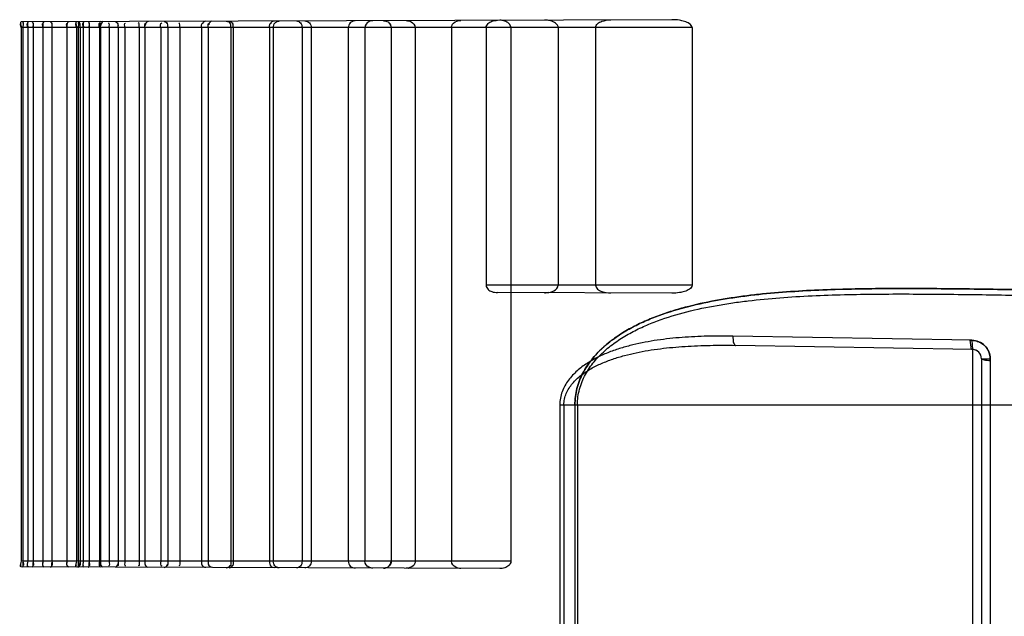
# Model space of a CAD drawing. Header units: millimetres. Extents: x 0 to 297, y 0 to 210.
# Tile 265 of 438: x 146.501 to 146.822, y 158.089 to 158.284. Entities that reach past the tile are written whole.
import ezdxf

# ---------------------------------------------------------------- set-up
doc = ezdxf.new("R2010")
doc.units = ezdxf.units.MM
doc.header["$LTSCALE"] = 16.335
doc.layers.add('INTFCLR_72935', color=7, linetype='CONTINUOUS')

msp = doc.modelspace()

# ---------------------------------------------------------------- linework, layer by layer
at = {"layer": 'INTFCLR_72935', "color": 9, "linetype": 'Continuous'}
for p, q in [((146.71383, 158.28356), (146.50187, 158.28282)), ((146.72039, 158.28097), (146.50182, 158.28097)), ((146.72039, 158.19697), (146.6533, 158.19697)), ((146.71383, 158.19438), (146.65704, 158.19458)), ((146.81155, 158.17902), (146.73369, 158.18037)), ((146.81169, 158.17602), (146.73454, 158.17737)), ((146.81169, 158.17602), (146.81169, 157.99592)), ((146.81464, 158.17302), (146.81464, 157.99892)), ((146.81464, 158.17302), (146.8175, 158.17302)), ((146.8175, 158.17302), (146.8175, 157.99892)), ((146.6773, 158.15797), (146.6773, 158.01397)), ((146.6773, 158.15797), (146.83864, 158.15797)), ((146.67865, 158.15797), (146.67865, 158.01397)), ((146.68222, 158.15797), (146.68222, 158.01397)), ((146.68305, 158.15797), (146.68305, 158.01397)), ((146.66137, 158.10697), (146.50182, 158.10697)), ((146.65775, 158.10458), (146.50187, 158.10512))]:
    msp.add_line(p, q, dxfattribs=at)
at = {"layer": 'INTFCLR_72935', "color": 7, "linetype": 'Continuous'}
for p, q in [((146.67364, 158.2833), (146.67231, 158.28341)), ((146.67364, 158.19464), (146.67231, 158.19453)), ((146.67231, 158.19453), (146.67364, 158.19464)), ((146.8114, 158.17604), (146.81097, 158.17906)), ((146.81155, 158.17902), (146.81169, 158.17602))]:
    msp.add_line(p, q, dxfattribs=at)
at = {"layer": 'INTFCLR_72935', "color": 6, "linetype": 'Continuous'}
for p, q in [((146.50182, 158.28097), (146.50182, 158.10697)), ((146.50239, 158.28097), (146.50239, 158.10697)), ((146.50397, 158.28097), (146.50397, 158.10697)), ((146.50571, 158.28097), (146.50571, 158.10697)), ((146.5089, 158.28097), (146.5089, 158.10697)), ((146.51187, 158.28097), (146.51187, 158.10697)), ((146.51674, 158.28097), (146.51674, 158.10697)), ((146.51982, 158.28097), (146.51982, 158.10697)), ((146.52044, 158.28097), (146.52044, 158.10697)), ((146.52102, 158.28097), (146.52102, 158.10697)), ((146.52209, 158.28097), (146.52209, 158.10697)), ((146.52396, 158.28097), (146.52396, 158.10697)), ((146.52731, 158.28097), (146.52731, 158.10697)), ((146.5277, 158.28097), (146.5277, 158.10697)), ((146.53049, 158.28097), (146.53049, 158.10697)), ((146.53346, 158.28097), (146.53346, 158.10697)), ((146.53562, 158.28097), (146.53562, 158.10697)), ((146.54023, 158.28097), (146.54023, 158.10697)), ((146.54214, 158.28097), (146.54214, 158.10697)), ((146.5473, 158.28097), (146.5473, 158.10697)), ((146.54962, 158.28097), (146.54962, 158.10697)), ((146.55354, 158.28097), (146.55354, 158.10697)), ((146.5606, 158.28097), (146.5606, 158.10697)), ((146.56278, 158.28097), (146.56278, 158.10697)), ((146.57019, 158.28097), (146.57019, 158.10697)), ((146.57094, 158.28097), (146.57094, 158.10697)), ((146.58275, 158.28097), (146.58275, 158.10697)), ((146.58398, 158.28097), (146.58398, 158.10697)), ((146.59335, 158.28097), (146.59335, 158.10697)), ((146.59633, 158.28097), (146.59633, 158.10697)), ((146.60841, 158.28097), (146.60841, 158.10697)), ((146.61382, 158.28097), (146.61382, 158.10697)), ((146.62237, 158.28097), (146.62237, 158.10697)), ((146.6302, 158.28097), (146.6302, 158.10697)), ((146.64201, 158.28097), (146.64201, 158.10697)), ((146.6533, 158.28097), (146.6533, 158.19697)), ((146.66137, 158.28097), (146.66137, 158.10697)), ((146.67682, 158.28097), (146.67682, 158.19697)), ((146.68897, 158.28097), (146.68897, 158.19697)), ((146.72039, 158.28097), (146.72039, 158.19697))]:
    msp.add_line(p, q, dxfattribs=at)
at = {"layer": 'INTFCLR_72935', "color": 7, "linetype": 'Continuous'}
for points in [[(146.62071, 158.2831), (146.62063, 158.28313), (146.62054, 158.28315), (146.62045, 158.28317), (146.62037, 158.28319), (146.62028, 158.2832), (146.62018, 158.28321), (146.62009, 158.28322), (146.62, 158.28323), (146.6199, 158.28323)], [(146.62727, 158.28325), (146.62737, 158.28325), (146.62748, 158.28325), (146.62758, 158.28324), (146.62769, 158.28323), (146.6278, 158.28322), (146.6279, 158.2832), (146.628, 158.28318)], [(146.6282, 158.28314), (146.6281, 158.28316), (146.628, 158.28318)], [(146.62071, 158.10484), (146.62063, 158.10481), (146.62054, 158.10479), (146.62045, 158.10477), (146.62037, 158.10475), (146.62028, 158.10474), (146.62018, 158.10473), (146.62009, 158.10472), (146.62, 158.10471), (146.6199, 158.10471)], [(146.628, 158.10476), (146.6279, 158.10474), (146.6278, 158.10472), (146.6277, 158.10471), (146.62759, 158.1047), (146.62749, 158.10469), (146.62738, 158.10469), (146.62727, 158.10469)], [(146.628, 158.10476), (146.6281, 158.10478), (146.6282, 158.1048)]]:
    msp.add_lwpolyline(points, dxfattribs=at)
at = {"layer": 'INTFCLR_72935', "color": 9, "linetype": 'Continuous'}
msp.add_arc((146.81164, 158.17302), 0.003, 360, 89, dxfattribs=at)
at = {"layer": 'INTFCLR_72935', "color": 6, "linetype": 'Continuous'}
for points in [[(146.50182, 158.28097), (146.50182, 158.28145), (146.50136, 158.2824), (146.50184, 158.2824)], [(146.50187, 158.28282), (146.50137, 158.28281), (146.50182, 158.28182), (146.50182, 158.28132)], [(146.50228, 158.28282), (146.50278, 158.28282), (146.50239, 158.28182), (146.50239, 158.28132)], [(146.50239, 158.28097), (146.50239, 158.28145), (146.50283, 158.28241), (146.50235, 158.28241)], [(146.50397, 158.28097), (146.50397, 158.28145), (146.50357, 158.2824), (146.50405, 158.28241)], [(146.50419, 158.28282), (146.50369, 158.28282), (146.50397, 158.28183), (146.50397, 158.28132)], [(146.50543, 158.28283), (146.50594, 158.28283), (146.50571, 158.28183), (146.50571, 158.28132)], [(146.50571, 158.28097), (146.50571, 158.28145), (146.50609, 158.28241), (146.50561, 158.28241)], [(146.5089, 158.28097), (146.5089, 158.28145), (146.50856, 158.28241), (146.50904, 158.28241)], [(146.5093, 158.28284), (146.50878, 158.28284), (146.50891, 158.28185), (146.50891, 158.28132)], [(146.5114, 158.28285), (146.51193, 158.28285), (146.51186, 158.28185), (146.51186, 158.28132)], [(146.51187, 158.28097), (146.51187, 158.28146), (146.51218, 158.28242), (146.51169, 158.28242)], [(146.51674, 158.28097), (146.51674, 158.28146), (146.51646, 158.28242), (146.51695, 158.28242)], [(146.51733, 158.28287), (146.51678, 158.28287), (146.51675, 158.28188), (146.51675, 158.28132)], [(146.51982, 158.28097), (146.51982, 158.28146), (146.51935, 158.28244), (146.51984, 158.28245)], [(146.51988, 158.28288), (146.51937, 158.28288), (146.51982, 158.28185), (146.51982, 158.28134)], [(146.52031, 158.28288), (146.52083, 158.28288), (146.52044, 158.28185), (146.52044, 158.28133)], [(146.52035, 158.28288), (146.5208, 158.28288), (146.52098, 158.28212), (146.52098, 158.28167)], [(146.52044, 158.28097), (146.52044, 158.28147), (146.52089, 158.28246), (146.52039, 158.28246)], [(146.52102, 158.28097), (146.52102, 158.28146), (146.52127, 158.28243), (146.52078, 158.28243)], [(146.52209, 158.28097), (146.52209, 158.28147), (146.52168, 158.28245), (146.52218, 158.28246)], [(146.52234, 158.28289), (146.52181, 158.28288), (146.5221, 158.28186), (146.5221, 158.28133)], [(146.52364, 158.28289), (146.52417, 158.28289), (146.52395, 158.28186), (146.52395, 158.28133)], [(146.52396, 158.28097), (146.52396, 158.28147), (146.52434, 158.28246), (146.52384, 158.28246)], [(146.52731, 158.28097), (146.52731, 158.28147), (146.52697, 158.28246), (146.52747, 158.28246)], [(146.52775, 158.28291), (146.52721, 158.2829), (146.52732, 158.28188), (146.52732, 158.28134)], [(146.5277, 158.28097), (146.5277, 158.28147), (146.52748, 158.28244), (146.52798, 158.28244)], [(146.52852, 158.28291), (146.52804, 158.28291), (146.52775, 158.28216), (146.52775, 158.28167)], [(146.53049, 158.28097), (146.53049, 158.28147), (146.5308, 158.28247), (146.5303, 158.28247)], [(146.53254, 158.28292), (146.53305, 158.28292), (146.5334, 158.28217), (146.5334, 158.28167)], [(146.53346, 158.28097), (146.53346, 158.28147), (146.53365, 158.28245), (146.53314, 158.28245)], [(146.53562, 158.28097), (146.53562, 158.28148), (146.53535, 158.28247), (146.53586, 158.28247)], [(146.54023, 158.28097), (146.54023, 158.28148), (146.54048, 158.28248), (146.53997, 158.28248)], [(146.54214, 158.28097), (146.54214, 158.28148), (146.54199, 158.28245), (146.5425, 158.28245)], [(146.54323, 158.28296), (146.54268, 158.28296), (146.54221, 158.28222), (146.54221, 158.28167)], [(146.5473, 158.28097), (146.5473, 158.28149), (146.5471, 158.28248), (146.54761, 158.28248)], [(146.54841, 158.28298), (146.54892, 158.28298), (146.54948, 158.28241), (146.54948, 158.2819)], [(146.54962, 158.28097), (146.54962, 158.28149), (146.54973, 158.28247), (146.54921, 158.28247)], [(146.55354, 158.28097), (146.55354, 158.28149), (146.55371, 158.2825), (146.55319, 158.28249)], [(146.5606, 158.28097), (146.5606, 158.28149), (146.56053, 158.28247), (146.56106, 158.28247)], [(146.56203, 158.28303), (146.56156, 158.28302), (146.56088, 158.28266), (146.56088, 158.28218)], [(146.56278, 158.28097), (146.56278, 158.2815), (146.56265, 158.2825), (146.56318, 158.2825)], [(146.564, 158.28303), (146.56348, 158.28303), (146.56292, 158.28244), (146.56292, 158.28192)], [(146.5686, 158.28305), (146.56912, 158.28305), (146.56989, 158.2827), (146.56989, 158.28218)], [(146.56958, 158.28305), (146.57004, 158.28305), (146.57067, 158.28267), (146.57067, 158.28221)], [(146.57019, 158.28097), (146.57019, 158.2815), (146.57022, 158.28249), (146.56969, 158.28248)], [(146.57094, 158.28097), (146.57094, 158.2815), (146.57103, 158.28251), (146.5705, 158.28251)], [(146.58275, 158.28097), (146.58275, 158.28151), (146.58271, 158.28252), (146.58326, 158.28252)], [(146.58437, 158.2831), (146.58384, 158.2831), (146.58305, 158.28274), (146.58305, 158.28221)], [(146.50182, 158.10697), (146.50182, 158.10649), (146.50136, 158.10554), (146.50184, 158.10554)], [(146.50187, 158.10512), (146.50137, 158.10513), (146.50182, 158.10612), (146.50182, 158.10662)], [(146.50228, 158.10512), (146.50278, 158.10512), (146.50239, 158.10612), (146.50239, 158.10662)], [(146.50239, 158.10697), (146.50239, 158.10649), (146.50283, 158.10553), (146.50235, 158.10553)], [(146.50397, 158.10697), (146.50397, 158.10649), (146.50357, 158.10553), (146.50405, 158.10553)], [(146.50419, 158.10512), (146.50369, 158.10512), (146.50397, 158.10611), (146.50397, 158.10662)], [(146.50543, 158.10511), (146.50594, 158.10511), (146.50571, 158.10611), (146.50571, 158.10662)], [(146.50571, 158.10697), (146.50571, 158.10649), (146.50609, 158.10553), (146.50561, 158.10553)], [(146.5089, 158.10697), (146.5089, 158.10649), (146.50856, 158.10553), (146.50904, 158.10553)], [(146.5093, 158.1051), (146.50878, 158.1051), (146.50891, 158.10609), (146.50891, 158.10661)], [(146.5114, 158.10509), (146.51193, 158.10509), (146.51186, 158.10609), (146.51186, 158.10662)], [(146.51187, 158.10697), (146.51187, 158.10648), (146.51218, 158.10552), (146.51169, 158.10552)], [(146.51674, 158.10697), (146.51674, 158.10648), (146.51646, 158.10552), (146.51695, 158.10552)], [(146.51733, 158.10507), (146.51678, 158.10507), (146.51675, 158.10606), (146.51675, 158.10661)], [(146.51982, 158.10697), (146.51982, 158.10648), (146.51935, 158.1055), (146.51984, 158.10549)], [(146.51988, 158.10506), (146.51937, 158.10506), (146.51982, 158.10609), (146.51982, 158.1066)], [(146.52031, 158.10506), (146.52083, 158.10506), (146.52044, 158.10609), (146.52044, 158.10661)], [(146.52035, 158.10506), (146.5208, 158.10506), (146.52098, 158.10582), (146.52098, 158.10627)], [(146.52044, 158.10697), (146.52044, 158.10647), (146.52089, 158.10548), (146.52039, 158.10548)], [(146.52102, 158.10697), (146.52102, 158.10648), (146.52127, 158.10551), (146.52078, 158.10551)], [(146.52209, 158.10697), (146.52209, 158.10647), (146.52168, 158.10549), (146.52218, 158.10548)], [(146.52234, 158.10505), (146.52181, 158.10505), (146.5221, 158.10608), (146.5221, 158.10661)], [(146.52364, 158.10505), (146.52417, 158.10505), (146.52395, 158.10608), (146.52395, 158.1066)], [(146.52396, 158.10697), (146.52396, 158.10647), (146.52434, 158.10548), (146.52384, 158.10548)], [(146.52731, 158.10697), (146.52731, 158.10647), (146.52697, 158.10548), (146.52747, 158.10548)], [(146.52775, 158.10503), (146.52721, 158.10504), (146.52732, 158.10606), (146.52732, 158.1066)], [(146.5277, 158.10697), (146.5277, 158.10647), (146.52748, 158.1055), (146.52798, 158.1055)], [(146.52852, 158.10503), (146.52804, 158.10503), (146.52775, 158.10578), (146.52775, 158.10627)], [(146.53049, 158.10697), (146.53049, 158.10647), (146.5308, 158.10547), (146.5303, 158.10547)], [(146.53254, 158.10502), (146.53305, 158.10502), (146.5334, 158.10577), (146.5334, 158.10627)], [(146.53346, 158.10697), (146.53346, 158.10647), (146.53365, 158.10549), (146.53314, 158.10549)], [(146.53562, 158.10697), (146.53562, 158.10646), (146.53535, 158.10547), (146.53586, 158.10547)], [(146.54023, 158.10697), (146.54023, 158.10646), (146.54048, 158.10546), (146.53997, 158.10546)], [(146.54214, 158.10697), (146.54214, 158.10646), (146.54199, 158.10549), (146.5425, 158.10548)], [(146.54323, 158.10498), (146.54268, 158.10498), (146.54221, 158.10572), (146.54221, 158.10627)], [(146.5473, 158.10697), (146.5473, 158.10645), (146.5471, 158.10546), (146.54761, 158.10546)], [(146.54841, 158.10496), (146.54892, 158.10496), (146.54948, 158.10553), (146.54948, 158.10604)], [(146.54962, 158.10697), (146.54962, 158.10645), (146.54973, 158.10547), (146.54921, 158.10547)], [(146.55354, 158.10697), (146.55354, 158.10645), (146.55371, 158.10544), (146.55319, 158.10545)], [(146.5606, 158.10697), (146.5606, 158.10645), (146.56053, 158.10547), (146.56106, 158.10546)], [(146.56203, 158.10491), (146.56156, 158.10492), (146.56088, 158.10528), (146.56088, 158.10576)], [(146.56278, 158.10697), (146.56278, 158.10644), (146.56265, 158.10544), (146.56318, 158.10544)], [(146.564, 158.10491), (146.56348, 158.10491), (146.56292, 158.1055), (146.56292, 158.10602)], [(146.5686, 158.10489), (146.56912, 158.10489), (146.56989, 158.10524), (146.56989, 158.10576)], [(146.56958, 158.10489), (146.57004, 158.10489), (146.57067, 158.10527), (146.57067, 158.10573)], [(146.57019, 158.10697), (146.57019, 158.10644), (146.57022, 158.10545), (146.56969, 158.10546)], [(146.57094, 158.10697), (146.57094, 158.10643), (146.57103, 158.10543), (146.5705, 158.10543)], [(146.58275, 158.10697), (146.58275, 158.10643), (146.58271, 158.10542), (146.58326, 158.10542)], [(146.58437, 158.10484), (146.58384, 158.10484), (146.58305, 158.1052), (146.58305, 158.10573)]]:
    msp.add_open_spline(points, degree=3, dxfattribs=at)
for points, knots in [([(146.58398, 158.28097), (146.58398, 158.28151), (146.58433, 158.2826), (146.58538, 158.28311), (146.58587, 158.28311)], [0, 0, 0, 0, 0.525944, 1, 1, 1, 1]), ([(146.59154, 158.28313), (146.59202, 158.28313), (146.59304, 158.28257), (146.59335, 158.28151), (146.59335, 158.28097)], [0, 0, 0, 0, 0.46689, 1, 1, 1, 1]), ([(146.59421, 158.28314), (146.59476, 158.28314), (146.5959, 158.28265), (146.59633, 158.28151), (146.59633, 158.28097)], [0, 0, 0, 0, 0.505168, 1, 1, 1, 1]), ([(146.61059, 158.28319), (146.61001, 158.28319), (146.60884, 158.28269), (146.60841, 158.28152), (146.60841, 158.28097)], [0, 0, 0, 0, 0.510116, 1, 1, 1, 1]), ([(146.61638, 158.28321), (146.61593, 158.28321), (146.6147, 158.28297), (146.61382, 158.28173), (146.61382, 158.28097)], [0, 0, 0, 0, 0.373534, 1, 1, 1, 1]), ([(146.64201, 158.28097), (146.64201, 158.2815), (146.64271, 158.28289), (146.64422, 158.28331), (146.64508, 158.28332)], [0, 0, 0, 0, 0.380444, 1, 1, 1, 1]), ([(146.6533, 158.28097), (146.6533, 158.28147), (146.65385, 158.28242), (146.65528, 158.28317), (146.6564, 158.28335), (146.65704, 158.28336)], [0, 0, 0, 0, 0.315102, 0.599996, 1, 1, 1, 1]), ([(146.66137, 158.28097), (146.66137, 158.28147), (146.6608, 158.28247), (146.65938, 158.28319), (146.6583, 158.28336), (146.65775, 158.28336)], [0, 0, 0, 0, 0.32023, 0.645119, 1, 1, 1, 1]), ([(146.68897, 158.28097), (146.68897, 158.28144), (146.6896, 158.28241), (146.6914, 158.28326), (146.69294, 158.28348), (146.69391, 158.28349)], [0, 0, 0, 0, 0.236351, 0.512248, 1, 1, 1, 1]), ([(146.72039, 158.28097), (146.72039, 158.28148), (146.71949, 158.28243), (146.71796, 158.28301), (146.71602, 158.28346), (146.71464, 158.28356), (146.71383, 158.28356)], [0, 0, 0, 0, 0.204543, 0.444013, 0.673103, 1, 1, 1, 1]), ([(146.6533, 158.19697), (146.6533, 158.19646), (146.65385, 158.19552), (146.65528, 158.19477), (146.6564, 158.19458), (146.65704, 158.19458)], [0, 0, 0, 0, 0.315102, 0.599996, 1, 1, 1, 1]), ([(146.68897, 158.19697), (146.68897, 158.1965), (146.6896, 158.19553), (146.6914, 158.19468), (146.69294, 158.19446), (146.69391, 158.19445)], [0, 0, 0, 0, 0.236351, 0.512248, 1, 1, 1, 1]), ([(146.72039, 158.19697), (146.72039, 158.19646), (146.71949, 158.19551), (146.71796, 158.19493), (146.71602, 158.19448), (146.71464, 158.19438), (146.71383, 158.19438)], [0, 0, 0, 0, 0.204543, 0.444014, 0.673104, 1, 1, 1, 1]), ([(146.58587, 158.10483), (146.58537, 158.10483), (146.58432, 158.10536), (146.58398, 158.10644), (146.58398, 158.10697)], [0, 0, 0, 0, 0.483573, 1, 1, 1, 1]), ([(146.59335, 158.10697), (146.59335, 158.10642), (146.59303, 158.10535), (146.59201, 158.10481), (146.59154, 158.10481)], [0, 0, 0, 0, 0.543296, 1, 1, 1, 1]), ([(146.59633, 158.10697), (146.59633, 158.10642), (146.59589, 158.10528), (146.59476, 158.1048), (146.59421, 158.1048)], [0, 0, 0, 0, 0.503223, 1, 1, 1, 1]), ([(146.60841, 158.10697), (146.60841, 158.10641), (146.60885, 158.10524), (146.61002, 158.10475), (146.61059, 158.10474)], [0, 0, 0, 0, 0.49784, 1, 1, 1, 1]), ([(146.61638, 158.10472), (146.61593, 158.10473), (146.6147, 158.10497), (146.61382, 158.10621), (146.61382, 158.10697)], [0, 0, 0, 0, 0.373534, 1, 1, 1, 1]), ([(146.64508, 158.10462), (146.64451, 158.10463), (146.64313, 158.10485), (146.64201, 158.10617), (146.64201, 158.10697)], [0, 0, 0, 0, 0.417229, 1, 1, 1, 1]), ([(146.66137, 158.10697), (146.66137, 158.10647), (146.6608, 158.10547), (146.65938, 158.10475), (146.6583, 158.10458), (146.65775, 158.10458)], [0, 0, 0, 0, 0.32023, 0.645119, 1, 1, 1, 1])]:
    msp.add_open_spline(points, degree=3, knots=knots, dxfattribs=at)
at = {"layer": 'INTFCLR_72935', "color": 7, "linetype": 'Continuous'}
for points, knots in [([(146.6199, 158.28323), (146.6204, 158.28322), (146.62163, 158.28291), (146.62238, 158.28167), (146.62237, 158.28097)], [0, 0, 0, 0, 0.414653, 1, 1, 1, 1]), ([(146.62727, 158.28325), (146.62781, 158.28325), (146.62913, 158.28303), (146.63021, 158.28175), (146.6302, 158.28097)], [0, 0, 0, 0, 0.406674, 1, 1, 1, 1]), ([(146.67682, 158.28097), (146.67682, 158.28153), (146.67596, 158.28262), (146.67424, 158.28325), (146.67296, 158.28341), (146.67231, 158.28341)], [0, 0, 0, 0, 0.306534, 0.644937, 1, 1, 1, 1]), ([(146.67231, 158.19453), (146.67279, 158.19453), (146.67384, 158.19463), (146.67554, 158.19509), (146.67683, 158.19619), (146.67682, 158.19697)], [0, 0, 0, 0, 0.264716, 0.570647, 1, 1, 1, 1]), ([(146.81097, 158.17906), (146.81135, 158.17909), (146.81233, 158.17898), (146.81405, 158.17858), (146.8165, 158.17693), (146.8175, 158.17454), (146.8175, 158.17302)], [0, 0, 0, 0, 0.119162, 0.298229, 0.535646, 1, 1, 1, 1]), ([(146.81464, 158.17302), (146.81464, 158.17378), (146.81397, 158.17544), (146.81224, 158.17611), (146.8114, 158.17604)], [0, 0, 0, 0, 0.471933, 1, 1, 1, 1]), ([(146.81155, 158.17902), (146.81212, 158.17901), (146.81326, 158.17883), (146.81483, 158.17809), (146.81612, 158.17695), (146.81719, 158.17528), (146.8175, 158.17386), (146.8175, 158.17302)], [0, 0, 0, 0, 0.183896, 0.367241, 0.549563, 0.730828, 1, 1, 1, 1]), ([(146.81753, 158.17244), (146.81756, 158.17283), (146.81747, 158.1738), (146.81709, 158.17552), (146.81546, 158.17798), (146.81308, 158.17899), (146.81155, 158.17902)], [0, 0, 0, 0, 0.118349, 0.296303, 0.533093, 1, 1, 1, 1]), ([(146.81464, 158.17302), (146.81464, 158.17293), (146.81502, 158.1728), (146.81586, 158.17247), (146.81685, 158.17251), (146.81753, 158.17244)], [0, 0, 0, 0, 0.087519, 0.314255, 1, 1, 1, 1]), ([(146.6199, 158.10471), (146.6204, 158.10472), (146.62163, 158.10503), (146.62238, 158.10627), (146.62237, 158.10697)], [0, 0, 0, 0, 0.414653, 1, 1, 1, 1]), ([(146.6302, 158.10697), (146.6302, 158.10644), (146.62952, 158.10511), (146.62808, 158.1047), (146.62727, 158.10469)], [0, 0, 0, 0, 0.393803, 1, 1, 1, 1])]:
    msp.add_open_spline(points, degree=3, knots=knots, dxfattribs=at)
for points in [[(146.62237, 158.28097), (146.62237, 158.28149), (146.62229, 158.28227), (146.62179, 158.28242)], [(146.62237, 158.10697), (146.62237, 158.10645), (146.62229, 158.10567), (146.62179, 158.10552)]]:
    msp.add_open_spline(points, degree=3, dxfattribs=at)
at = {"layer": 'INTFCLR_72935', "color": 9, "linetype": 'Continuous'}
for points, knots in [([(146.83264, 158.19542), (146.82579, 158.19553), (146.81182, 158.19576), (146.79078, 158.19597), (146.77308, 158.19584), (146.75902, 158.19533), (146.75029, 158.19477), (146.74335, 158.19414), (146.7365, 158.19337), (146.72805, 158.1921), (146.71975, 158.19029), (146.71407, 158.18864), (146.71087, 158.18757), (146.7077, 158.18641), (146.70383, 158.18478), (146.69935, 158.18247), (146.6958, 158.18022), (146.69311, 158.17817), (146.69053, 158.17595), (146.68817, 158.17343), (146.68613, 158.17063), (146.68479, 158.16835), (146.68368, 158.16592), (146.68257, 158.1625), (146.68222, 158.15977), (146.68222, 158.15797)], [0, 0, 0, 0, 0.123361, 0.251899, 0.379213, 0.442441, 0.505433, 0.536838, 0.568025, 0.629724, 0.690722, 0.721099, 0.736296, 0.751521, 0.781843, 0.811994, 0.842233, 0.85752, 0.87288, 0.903669, 0.919348, 0.935236, 0.951224, 0.967461, 1, 1, 1, 1]), ([(146.68222, 158.15797), (146.68222, 158.15977), (146.68257, 158.16249), (146.68368, 158.16591), (146.68478, 158.16833), (146.68612, 158.17061), (146.68814, 158.17341), (146.69049, 158.17591), (146.69306, 158.17814), (146.69575, 158.18019), (146.69861, 158.182), (146.70157, 158.18362), (146.70459, 158.1851), (146.71001, 158.18738), (146.71806, 158.18992), (146.72634, 158.19173), (146.73307, 158.19285), (146.73993, 158.1938), (146.7486, 158.19467), (146.75909, 158.19533), (146.7732, 158.19584), (146.79093, 158.19597), (146.81193, 158.19576), (146.82584, 158.19553), (146.83264, 158.19542)], [0, 0, 0, 0, 0.032503, 0.048706, 0.064636, 0.080459, 0.096131, 0.126832, 0.142114, 0.157405, 0.187771, 0.202945, 0.218148, 0.248421, 0.308888, 0.369995, 0.400928, 0.43204, 0.494659, 0.557915, 0.621558, 0.749215, 0.877475, 1, 1, 1, 1]), ([(146.68305, 158.15797), (146.68305, 158.15969), (146.68341, 158.16229), (146.68451, 158.16555), (146.6856, 158.16787), (146.68693, 158.17004), (146.68895, 158.17272), (146.69129, 158.17511), (146.69384, 158.17723), (146.69652, 158.17919), (146.69935, 158.18092), (146.70229, 158.18245), (146.7053, 158.18387), (146.71069, 158.18605), (146.7187, 158.18846), (146.72692, 158.19018), (146.73362, 158.19125), (146.74043, 158.19215), (146.74905, 158.19297), (146.75948, 158.1936), (146.77352, 158.19407), (146.79114, 158.19418), (146.81203, 158.19396), (146.82587, 158.19374), (146.83264, 158.19362)], [0, 0, 0, 0, 0.031415, 0.047127, 0.06262, 0.078064, 0.093413, 0.123628, 0.138733, 0.153883, 0.18406, 0.199179, 0.214345, 0.244594, 0.30516, 0.366475, 0.397543, 0.428795, 0.491726, 0.555315, 0.619303, 0.747655, 0.876614, 1, 1, 1, 1]), ([(146.73369, 158.18037), (146.73092, 158.18042), (146.7254, 158.18041), (146.71718, 158.18003), (146.70907, 158.17917), (146.70241, 158.17793), (146.6972, 158.17651), (146.694, 158.17541), (146.69151, 158.17438), (146.68907, 158.17324), (146.68613, 158.17158), (146.68341, 158.16955), (146.68144, 158.16763), (146.68009, 158.16602), (146.67893, 158.16423), (146.67802, 158.16228), (146.67743, 158.16017), (146.6773, 158.15871), (146.6773, 158.15797)], [0, 0, 0, 0, 0.126447, 0.251299, 0.374875, 0.497872, 0.559525, 0.620986, 0.651723, 0.682501, 0.743704, 0.805186, 0.836613, 0.868537, 0.900785, 0.933489, 0.966362, 1, 1, 1, 1]), ([(146.73369, 158.18037), (146.73369, 158.18), (146.73373, 158.17913), (146.73386, 158.17815), (146.73431, 158.17737), (146.73454, 158.17737)], [0, 0, 0, 0, 0.341014, 0.786362, 1, 1, 1, 1]), ([(146.67865, 158.15797), (146.67865, 158.15861), (146.67879, 158.15989), (146.67937, 158.16172), (146.68027, 158.16343), (146.68141, 158.16498), (146.68274, 158.16637), (146.68421, 158.16763), (146.68578, 158.16876), (146.68799, 158.17011), (146.69091, 158.17155), (146.69395, 158.17272), (146.69645, 158.17352), (146.69899, 158.17424), (146.7035, 158.17531), (146.71009, 158.17638), (146.71677, 158.17699), (146.72217, 158.17727), (146.72766, 158.17742), (146.73178, 158.17742), (146.73454, 158.17737)], [0, 0, 0, 0, 0.030062, 0.060238, 0.090311, 0.120578, 0.150842, 0.181066, 0.211521, 0.242136, 0.303191, 0.364665, 0.395704, 0.426889, 0.48923, 0.614486, 0.74127, 0.805385, 0.869962, 1, 1, 1, 1])]:
    msp.add_open_spline(points, degree=3, knots=knots, dxfattribs=at)

doc.saveas('drawing.dxf')
